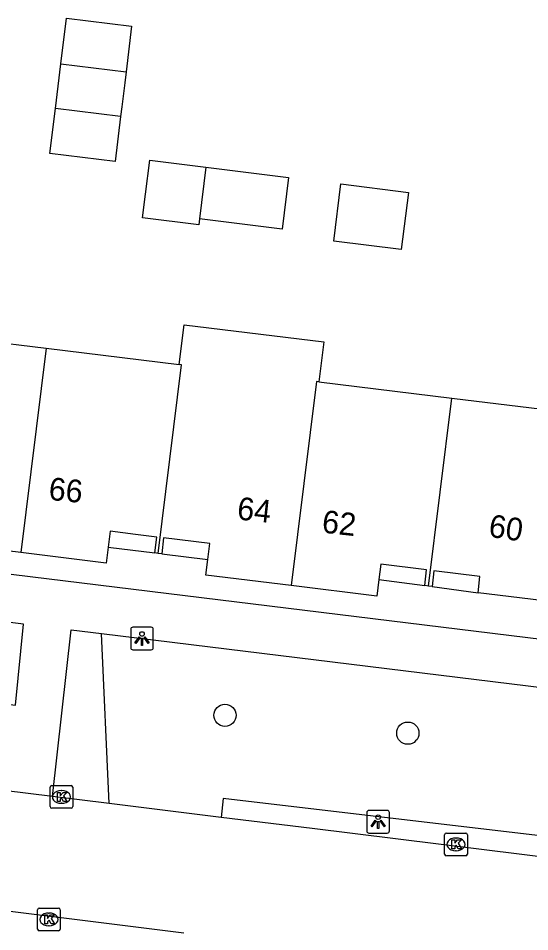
# Model space of a CAD drawing. Extents: x 161696 to 162377, y 380761 to 381673.
# Drawn here: x 162015.47 to 162038.01, y 381468.54 to 381508.75 of the extents above; entities that cross this region are included whole.
import ezdxf

# ---------------------------------------------------------------- set-up
doc = ezdxf.new("R2010")
doc.units = 0
for name, color, linetype in [('IMGEO_Boom', 7, 'Continuous'), ('IMGEO_Groenvoorziening', 7, 'Continuous'), ('IMGEO_Haag', 7, 'Continuous'), ('IMGEO_Kolk', 7, 'Continuous'), ('IMGEO_Lichtpunt', 7, 'Continuous'), ('IMGEO_Pand', 7, 'Continuous'), ('IMGEO_Pand_nummerreeks', 7, 'Continuous'), ('IMGEO_Pand_overbouw', 7, 'Continuous'), ('IMGEO_Rijbaan_lokaal_open', 7, 'Continuous'), ('IMGEO_Voetpad_open', 7, 'Continuous')]:
    doc.layers.add(name, color=color, linetype=linetype)

msp = doc.modelspace()

# ---------------------------------------------------------------- linework, layer by layer
at = {"layer": 'IMGEO_Boom'}
for centre in [(162024.574, 381478.067), (162032.633, 381477.281)]:
    msp.add_circle(centre, 0.489, dxfattribs=at)
at = {"layer": 'IMGEO_Groenvoorziening'}
msp.add_lwpolyline([(162019.471, 381474.182), (162019.138, 381481.664)], dxfattribs=at)
at = {"layer": 'IMGEO_Haag'}
msp.add_lwpolyline([(162054.69, 381470.857), (162024.49, 381474.409), (162024.41, 381473.573)], dxfattribs=at)
at = {"layer": 'IMGEO_Kolk'}
for p, q in [((162016.945, 381474.974), (162017.797, 381474.974)), ((162016.87, 381474.048), (162016.87, 381474.9)), ((162017.358, 381474.754), (162017.383, 381474.754)), ((162017.871, 381474.9), (162017.871, 381474.048)), ((162017.381, 381474.194), (162017.356, 381474.194)), ((162017.797, 381473.974), (162016.945, 381473.974)), ((162034.256, 381471.956), (162034.256, 381472.808)), ((162034.331, 381472.882), (162035.183, 381472.882)), ((162034.744, 381472.662), (162034.769, 381472.662)), ((162035.257, 381472.808), (162035.257, 381471.956)), ((162035.183, 381471.882), (162034.331, 381471.882)), ((162034.767, 381472.102), (162034.742, 381472.102)), ((162016.319, 381468.653), (162016.319, 381469.505)), ((162016.394, 381469.579), (162017.246, 381469.579)), ((162016.807, 381469.359), (162016.832, 381469.359)), ((162017.32, 381469.505), (162017.32, 381468.653)), ((162017.246, 381468.579), (162016.394, 381468.579)), ((162016.83, 381468.799), (162016.805, 381468.799))]:
    msp.add_line(p, q, dxfattribs=at)
for points in [[(162016.945, 381474.974), (162017.797, 381474.974)], [(162016.87, 381474.048), (162016.87, 381474.9)], [(162017.191, 381474.674), (162017.314, 381474.674), (162017.314, 381474.523), (162017.444, 381474.674), (162017.608, 381474.674), (162017.462, 381474.523), (162017.615, 381474.274), (162017.463, 381474.274), (162017.378, 381474.438), (162017.314, 381474.371), (162017.314, 381474.274), (162017.191, 381474.274), (162017.191, 381474.674)], [(162017.871, 381474.9), (162017.871, 381474.048)], [(162017.797, 381473.974), (162016.945, 381473.974)], [(162034.256, 381471.956), (162034.256, 381472.808)], [(162034.331, 381472.882), (162035.183, 381472.882)], [(162034.577, 381472.582), (162034.7, 381472.582), (162034.7, 381472.431), (162034.83, 381472.582), (162034.994, 381472.582), (162034.848, 381472.431), (162035.001, 381472.182), (162034.849, 381472.182), (162034.764, 381472.346), (162034.7, 381472.279), (162034.7, 381472.182), (162034.577, 381472.182), (162034.577, 381472.582)], [(162035.257, 381472.808), (162035.257, 381471.956)], [(162035.183, 381471.882), (162034.331, 381471.882)], [(162016.319, 381468.653), (162016.319, 381469.505)], [(162016.394, 381469.579), (162017.246, 381469.579)], [(162017.32, 381469.505), (162017.32, 381468.653)], [(162016.64, 381469.279), (162016.763, 381469.279), (162016.763, 381469.128), (162016.893, 381469.279), (162017.057, 381469.279), (162016.911, 381469.128), (162017.064, 381468.879), (162016.912, 381468.879), (162016.827, 381469.043), (162016.763, 381468.976), (162016.763, 381468.879), (162016.64, 381468.879), (162016.64, 381469.279)], [(162017.246, 381468.579), (162016.394, 381468.579)]]:
    msp.add_lwpolyline(points, dxfattribs=at)
for centre, start, end in [((162016.947, 381474.898), 91.552, 178.448), ((162016.947, 381474.898), 91.552, 178.448), ((162017.795, 381474.898), 1.552, 88.448), ((162017.795, 381474.898), 1.552, 88.448), ((162016.947, 381474.05), 181.552, 268.448), ((162016.947, 381474.05), 181.552, 268.448), ((162017.795, 381474.05), 271.552, 358.448), ((162017.795, 381474.05), 271.552, 358.448), ((162034.333, 381472.806), 91.552, 178.448), ((162034.333, 381472.806), 91.552, 178.448), ((162035.181, 381472.806), 1.552, 88.448), ((162035.181, 381472.806), 1.552, 88.448), ((162034.333, 381471.958), 181.552, 268.448), ((162034.333, 381471.958), 181.552, 268.448), ((162035.181, 381471.958), 271.552, 358.448), ((162035.181, 381471.958), 271.552, 358.448), ((162016.396, 381469.503), 91.552, 178.448), ((162016.396, 381469.503), 91.552, 178.448), ((162017.244, 381469.503), 1.552, 88.448), ((162017.244, 381469.503), 1.552, 88.448), ((162016.396, 381468.655), 181.552, 268.448), ((162016.396, 381468.655), 181.552, 268.448), ((162017.244, 381468.655), 271.552, 358.448), ((162017.244, 381468.655), 271.552, 358.448)]:
    msp.add_arc(centre, 0.0765, start, end, dxfattribs=at)
for centre, major_axis, ratio, start_param, end_param in [((162017.357, 381474.474), (-0.387, 0.002), 0.722429, 4.712389, 7.853982), ((162017.382, 381474.474), (-0.39, 0.002), 0.717154, 1.570796, 4.712389), ((162034.743, 381472.382), (-0.387, 0.002), 0.722429, 4.712389, 7.853982), ((162034.768, 381472.382), (-0.39, 0.002), 0.717154, 1.570796, 4.712389), ((162016.806, 381469.079), (-0.387, 0.002), 0.722429, 4.712389, 7.853982), ((162016.831, 381469.079), (-0.39, 0.002), 0.717154, 1.570796, 4.712389)]:
    msp.add_ellipse(centre, major_axis=major_axis, ratio=ratio, start_param=start_param, end_param=end_param, dxfattribs=at)
at = {"layer": 'IMGEO_Lichtpunt'}
for p, q in [((162020.423, 381481.851), (162020.423, 381481.044)), ((162020.423, 381481.851), (162020.423, 381481.044)), ((162021.325, 381481.946), (162020.517, 381481.946)), ((162021.325, 381481.946), (162020.517, 381481.946)), ((162021.419, 381481.044), (162021.419, 381481.851)), ((162021.419, 381481.044), (162021.419, 381481.851)), ((162020.517, 381480.95), (162021.325, 381480.95)), ((162020.517, 381480.95), (162021.325, 381480.95)), ((162030.827, 381473.782), (162030.827, 381472.975)), ((162030.827, 381473.782), (162030.827, 381472.975)), ((162031.729, 381473.877), (162030.921, 381473.877)), ((162031.729, 381473.877), (162030.921, 381473.877)), ((162031.823, 381472.975), (162031.823, 381473.782)), ((162031.823, 381472.975), (162031.823, 381473.782)), ((162030.921, 381472.881), (162031.729, 381472.881)), ((162030.921, 381472.881), (162031.729, 381472.881))]:
    msp.add_line(p, q, dxfattribs=at)
for points in [[(162020.797, 381481.515), (162020.836, 381481.487), (162020.648, 381481.225), (162020.61, 381481.252), (162020.797, 381481.515)], [(162020.899, 381481.467), (162020.946, 381481.467), (162020.946, 381481.145), (162020.899, 381481.145), (162020.899, 381481.467)], [(162021.009, 381481.487), (162021.047, 381481.514), (162021.234, 381481.252), (162021.195, 381481.224), (162021.009, 381481.487)], [(162031.201, 381473.446), (162031.24, 381473.418), (162031.052, 381473.156), (162031.014, 381473.183), (162031.201, 381473.446)], [(162031.303, 381473.398), (162031.35, 381473.398), (162031.35, 381473.076), (162031.303, 381473.076), (162031.303, 381473.398)], [(162031.413, 381473.418), (162031.451, 381473.445), (162031.638, 381473.183), (162031.599, 381473.155), (162031.413, 381473.418)]]:
    msp.add_lwpolyline(points, dxfattribs=at)
for centre in [(162020.922, 381481.649), (162031.326, 381473.58)]:
    msp.add_circle(centre, 0.0994, dxfattribs=at)
for centre, start, end in [((162020.517, 381481.851), 90, 180), ((162020.517, 381481.851), 90, 180), ((162021.325, 381481.851), 0, 90), ((162021.325, 381481.851), 0, 90), ((162020.517, 381481.044), 180, 270), ((162020.517, 381481.044), 180, 270), ((162021.325, 381481.044), 270, 0), ((162021.325, 381481.044), 270, 360), ((162030.921, 381473.782), 90, 180), ((162030.921, 381473.782), 90, 180), ((162031.729, 381473.782), 0, 90), ((162031.729, 381473.782), 0, 90), ((162030.921, 381472.975), 180, 270), ((162030.921, 381472.975), 180, 270), ((162031.729, 381472.975), 270, 0), ((162031.729, 381472.975), 270, 360)]:
    msp.add_arc(centre, 0.0946, start, end, dxfattribs=at)
at = {"layer": 'IMGEO_Pand'}
for points in [[(162017.342, 381506.744), (162017.587, 381508.753), (162020.463, 381508.402), (162020.218, 381506.393)], [(162017.102, 381504.783), (162017.342, 381506.744)], [(162017.342, 381506.744), (162020.218, 381506.393)], [(162020.218, 381506.393), (162020.159, 381505.912), (162020.03, 381504.856), (162019.978, 381504.432)], [(162019.978, 381504.432), (162019.736, 381502.447), (162016.86, 381502.798), (162017.102, 381504.783)], [(162019.978, 381504.432), (162017.102, 381504.783)], [(162023.455, 381499.924), (162023.423, 381499.666), (162020.949, 381499.973), (162021.078, 381501.015), (162021.263, 381502.504), (162023.737, 381502.197)], [(162023.737, 381502.197), (162027.38, 381501.745), (162027.098, 381499.472), (162023.455, 381499.924)], [(162023.737, 381502.197), (162023.455, 381499.924)], [(162032.347, 381498.577), (162029.368, 381498.942), (162029.687, 381501.458), (162032.664, 381501.081), (162032.347, 381498.577)], [(162022.563, 381493.504), (162022.78, 381495.264), (162028.926, 381494.51), (162028.709, 381492.75)], [(162010.902, 381494.934), (162016.692, 381494.224)], [(162016.692, 381494.224), (162015.583, 381485.229)], [(162016.692, 381494.224), (162022.563, 381493.504)], [(162021.639, 381485.195), (162022.662, 381493.492), (162022.563, 381493.504)], [(162028.709, 381492.75), (162028.61, 381492.762), (162027.501, 381483.774)], [(162028.709, 381492.75), (162034.567, 381492.032)], [(162033.547, 381483.758), (162034.567, 381492.032)], [(162034.567, 381492.032), (162040.511, 381491.303)], [(162015.583, 381485.229), (162011.824, 381485.689), (162011.908, 381486.377), (162011.994, 381487.079), (162010.37, 381487.274), (162010.272, 381486.581), (162009.866, 381486.638), (162009.965, 381487.337)], [(162021.639, 381485.195), (162021.482, 381485.217), (162021.57, 381485.912), (162020.636, 381486.029), (162019.513, 381486.168), (162019.428, 381485.474), (162019.342, 381484.769), (162015.583, 381485.229)], [(162027.501, 381483.774), (162023.732, 381484.231), (162023.819, 381484.925), (162023.906, 381485.625), (162021.873, 381485.885), (162021.795, 381485.173), (162021.639, 381485.195)], [(162033.547, 381483.758), (162033.39, 381483.775), (162033.464, 381484.467), (162031.44, 381484.717), (162031.358, 381484.043), (162031.27, 381483.317), (162027.501, 381483.774)], [(162039.497, 381483.005), (162035.738, 381483.465), (162035.807, 381484.178), (162033.777, 381484.429), (162033.703, 381483.741), (162033.547, 381483.758)]]:
    msp.add_lwpolyline(points, dxfattribs=at)
at = {"layer": 'IMGEO_Pand_overbouw'}
for points in [[(162021.57, 381485.912), (162020.636, 381486.029), (162019.513, 381486.168), (162019.428, 381485.474), (162021.482, 381485.217)], [(162023.906, 381485.625), (162021.873, 381485.885), (162021.795, 381485.173), (162023.819, 381484.925)], [(162033.464, 381484.467), (162031.44, 381484.717), (162031.358, 381484.043), (162033.39, 381483.775)], [(162035.807, 381484.178), (162033.777, 381484.429), (162033.703, 381483.741), (162035.738, 381483.465)]]:
    msp.add_lwpolyline(points, close=True, dxfattribs=at)
at = {"layer": 'IMGEO_Rijbaan_lokaal_open'}
for points in [[(162016.977, 381474.49), (162014.831, 381474.755)], [(162019.471, 381474.182), (162016.977, 381474.49)], [(162024.41, 381473.573), (162019.471, 381474.182)], [(162050.68, 381470.323), (162028.412, 381473.079), (162024.41, 381473.573)], [(162010.277, 381470.05), (162022.77, 381468.497)]]:
    msp.add_lwpolyline(points, dxfattribs=at)
at = {"layer": 'IMGEO_Voetpad_open'}
for points in [[(161998.605, 381486.311), (162116.422, 381471.873), (162120.422, 381471.33), (162128.114, 381470.452)], [(162014.831, 381474.755), (162014.998, 381475.995), (162013.099, 381476.295), (162013.299, 381478.768), (162015.347, 381478.518), (162015.7, 381482.085), (162012.259, 381482.506)], [(162016.977, 381474.49), (162017.801, 381481.828), (162019.138, 381481.664)], [(162019.138, 381481.664), (162057.58, 381476.962)]]:
    msp.add_lwpolyline(points, dxfattribs=at)

# ---------------------------------------------------------------- texts
at = {"layer": 'IMGEO_Pand_nummerreeks'}
for s, rotation, p in [('66', 354.6199, (162016.779, 381487.554)), ('64', 353.7318, (162025.08, 381486.695)), ('62', 353.8121, (162028.818, 381486.113)), ('60', 351.6291, (162036.156, 381485.935))]:
    msp.add_text(s, height=1, rotation=rotation, dxfattribs=at).set_placement(p)

doc.saveas('drawing.dxf')
